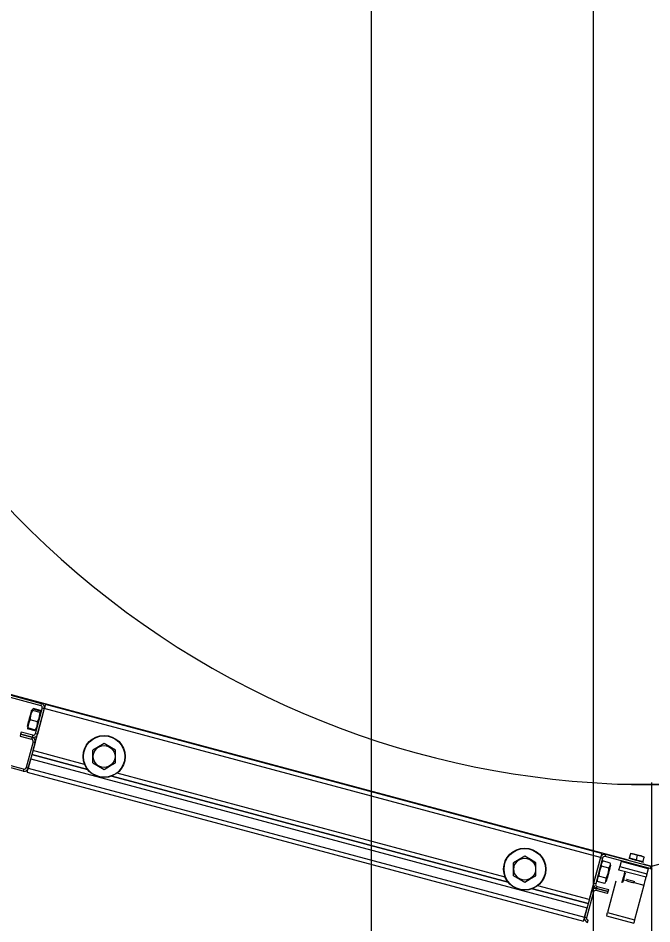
# Model space of a CAD drawing. Extents: x -264222 to -263592, y -1242345 to -1242048.
# Drawn here: x -263909.282 to -263908.853, y -1242207.417 to -1242206.805 of the extents above; entities that cross this region are included whole.
import ezdxf

# ---------------------------------------------------------------- set-up
doc = ezdxf.new("R2010")
doc.units = 0
doc.layers.add('KFA_2D_SITUACIA_DSP', color=7, linetype='Continuous')

msp = doc.modelspace()

# ---------------------------------------------------------------- linework, layer by layer
at = {"layer": 'KFA_2D_SITUACIA_DSP'}
for p, q in [((-263908.89279, -1242226.99539), (-263908.89279, -1242203.33224)), ((-263909.35278, -1242207.24644), (-263909.26652, -1242207.26955)), ((-263909.35241, -1242207.24506), (-263909.26615, -1242207.26817)), ((-263909.30411, -1242207.25754), (-263908.86916, -1242207.37408)), ((-263908.85358, -1242207.37826), (-263908.40305, -1242207.25754)), ((-263909.26615, -1242207.26817), (-263909.26652, -1242207.26955)), ((-263909.27332, -1242207.27549), (-263909.27304, -1242207.27442)), ((-263909.27205, -1242207.273), (-263909.27311, -1242207.27553)), ((-263909.27304, -1242207.27442), (-263909.27281, -1242207.27359)), ((-263909.27281, -1242207.27359), (-263909.27267, -1242207.27306)), ((-263909.27267, -1242207.27306), (-263909.27262, -1242207.27286)), ((-263909.27262, -1242207.27286), (-263909.27262, -1242207.27286)), ((-263909.27182, -1242207.27215), (-263909.27227, -1242207.2724)), ((-263909.27227, -1242207.2724), (-263909.2722, -1242207.27281)), ((-263909.2722, -1242207.27281), (-263909.27205, -1242207.273)), ((-263909.26694, -1242207.27437), (-263909.27205, -1242207.273)), ((-263909.26671, -1242207.27352), (-263909.27182, -1242207.27215)), ((-263909.26413, -1242207.27166), (-263909.27176, -1242207.30011)), ((-263909.26657, -1242207.27297), (-263909.27167, -1242207.2716)), ((-263909.26551, -1242207.27129), (-263909.27018, -1242207.28873)), ((-263909.26413, -1242207.27166), (-263909.26881, -1242207.2891)), ((-263909.26702, -1242207.27541), (-263909.26694, -1242207.27437)), ((-263909.26694, -1242207.27437), (-263909.26649, -1242207.27411)), ((-263909.26656, -1242207.2737), (-263909.26671, -1242207.27352)), ((-263909.26652, -1242207.27356), (-263909.26657, -1242207.27297)), ((-263909.26649, -1242207.27411), (-263909.26656, -1242207.2737)), ((-263909.26655, -1242207.27375), (-263909.26652, -1242207.27356)), ((-263909.26551, -1242207.27129), (-263909.26413, -1242207.27166)), ((-263909.26399, -1242207.27113), (-263909.26413, -1242207.27166)), ((-263908.88791, -1242207.37247), (-263909.26413, -1242207.27166)), ((-263909.26385, -1242207.27061), (-263909.26399, -1242207.27113)), ((-263909.26372, -1242207.27013), (-263909.26385, -1242207.27061)), ((-263909.26361, -1242207.26972), (-263909.26372, -1242207.27013)), ((-263909.26352, -1242207.26937), (-263909.26361, -1242207.26972)), ((-263909.26345, -1242207.26912), (-263909.26352, -1242207.26937)), ((-263909.26341, -1242207.26896), (-263909.26345, -1242207.26912)), ((-263909.2634, -1242207.26891), (-263909.26341, -1242207.26896)), ((-263908.88717, -1242207.36972), (-263909.2634, -1242207.26891)), ((-263909.2741, -1242207.28), (-263909.27487, -1242207.28205)), ((-263909.27474, -1242207.28077), (-263909.27439, -1242207.27947)), ((-263909.27439, -1242207.27947), (-263909.27402, -1242207.2781)), ((-263909.27375, -1242207.27934), (-263909.2741, -1242207.28)), ((-263909.27402, -1242207.2781), (-263909.27366, -1242207.27675)), ((-263909.27367, -1242207.2783), (-263909.27375, -1242207.27934)), ((-263909.26864, -1242207.28071), (-263909.27375, -1242207.27934)), ((-263909.27311, -1242207.27553), (-263909.27367, -1242207.2783)), ((-263909.27366, -1242207.27675), (-263909.27332, -1242207.27549)), ((-263909.26867, -1242207.28146), (-263909.26864, -1242207.28071)), ((-263909.26864, -1242207.28071), (-263909.26758, -1242207.27818)), ((-263909.26758, -1242207.27818), (-263909.26702, -1242207.27541)), ((-263909.27556, -1242207.28382), (-263909.27555, -1242207.28379)), ((-263909.27555, -1242207.28379), (-263909.27546, -1242207.28348)), ((-263909.27546, -1242207.28348), (-263909.27529, -1242207.28284)), ((-263909.27538, -1242207.28457), (-263909.27541, -1242207.28479)), ((-263909.27541, -1242207.28479), (-263909.27536, -1242207.28538)), ((-263909.27026, -1242207.28675), (-263909.27536, -1242207.28538)), ((-263909.27529, -1242207.28284), (-263909.27504, -1242207.28192)), ((-263909.2752, -1242207.28428), (-263909.27522, -1242207.28484)), ((-263909.27011, -1242207.28621), (-263909.27522, -1242207.28484)), ((-263909.27487, -1242207.28205), (-263909.2752, -1242207.28428)), ((-263909.27504, -1242207.28192), (-263909.27474, -1242207.28077)), ((-263909.27011, -1242207.28621), (-263909.26985, -1242207.28571)), ((-263909.26989, -1242207.28612), (-263909.27011, -1242207.28621)), ((-263909.26974, -1242207.28595), (-263909.26989, -1242207.28612)), ((-263909.26985, -1242207.28571), (-263909.26904, -1242207.28368)), ((-263909.26904, -1242207.28368), (-263909.26867, -1242207.28146)), ((-263909.27844, -1242207.31405), (-263909.3647, -1242207.29094)), ((-263909.27807, -1242207.31268), (-263909.36433, -1242207.28957)), ((-263909.2801, -1242207.28902), (-263909.28047, -1242207.2904)), ((-263909.28047, -1242207.2904), (-263909.27267, -1242207.29249)), ((-263909.27973, -1242207.28765), (-263909.2801, -1242207.28902)), ((-263909.2723, -1242207.29111), (-263909.2801, -1242207.28902)), ((-263909.2801, -1242207.28902), (-263909.2723, -1242207.29111)), ((-263909.27193, -1242207.28974), (-263909.27973, -1242207.28765)), ((-263909.2723, -1242207.29111), (-263909.27267, -1242207.29249)), ((-263909.27193, -1242207.28974), (-263909.2723, -1242207.29111)), ((-263909.26881, -1242207.2891), (-263909.27018, -1242207.28873)), ((-263909.27166, -1242207.29424), (-263909.27633, -1242207.31167)), ((-263909.27028, -1242207.2946), (-263909.27495, -1242207.31204)), ((-263909.27166, -1242207.29424), (-263909.27028, -1242207.2946)), ((-263909.22741, -1242207.29753), (-263909.23126, -1242207.29976)), ((-263909.22366, -1242207.29537), (-263909.22741, -1242207.29753)), ((-263909.21981, -1242207.29759), (-263909.22366, -1242207.29537)), ((-263909.21606, -1242207.29976), (-263909.21981, -1242207.29759)), ((-263909.23487, -1242207.31294), (-263909.27249, -1242207.30286)), ((-263909.27249, -1242207.30286), (-263909.23487, -1242207.31294)), ((-263909.23689, -1242207.30945), (-263909.27176, -1242207.30011)), ((-263909.23126, -1242207.30086), (-263909.23126, -1242207.29976)), ((-263909.23126, -1242207.30474), (-263909.23126, -1242207.30086)), ((-263909.23126, -1242207.30853), (-263909.23126, -1242207.30474)), ((-263909.21606, -1242207.30086), (-263909.21606, -1242207.29976)), ((-263909.21606, -1242207.30474), (-263909.21606, -1242207.30086)), ((-263909.21606, -1242207.30853), (-263909.21606, -1242207.30474)), ((-263909.27495, -1242207.31204), (-263909.27323, -1242207.30562)), ((-263909.27323, -1242207.30562), (-263908.897, -1242207.40643)), ((-263909.23126, -1242207.30853), (-263909.22752, -1242207.3107)), ((-263909.22752, -1242207.3107), (-263909.22366, -1242207.31292)), ((-263909.22366, -1242207.31292), (-263909.21992, -1242207.31076)), ((-263909.21992, -1242207.31076), (-263909.21606, -1242207.30853)), ((-263909.27807, -1242207.31268), (-263909.27844, -1242207.31405)), ((-263909.27495, -1242207.31204), (-263909.27633, -1242207.31167)), ((-263909.27569, -1242207.31479), (-263909.27568, -1242207.31474)), ((-263909.27569, -1242207.31479), (-263908.89946, -1242207.4156)), ((-263909.27568, -1242207.31474), (-263909.27563, -1242207.31458)), ((-263909.27563, -1242207.31458), (-263909.27557, -1242207.31433)), ((-263909.27557, -1242207.31433), (-263909.27547, -1242207.31399)), ((-263909.27547, -1242207.31399), (-263909.27536, -1242207.31357)), ((-263909.27536, -1242207.31357), (-263909.27524, -1242207.31309)), ((-263909.27524, -1242207.31309), (-263909.2751, -1242207.31258)), ((-263909.2751, -1242207.31258), (-263909.27495, -1242207.31204)), ((-263909.27495, -1242207.31204), (-263908.89872, -1242207.41285)), ((-263908.95041, -1242207.38917), (-263909.21835, -1242207.31737)), ((-263909.21835, -1242207.31737), (-263908.95041, -1242207.38917)), ((-263908.95242, -1242207.38568), (-263909.21486, -1242207.31535)), ((-263908.83064, -1242207.32313), (-263908.87652, -1242207.32313)), ((-263908.85358, -1242207.32179), (-263908.85358, -1242207.51844)), ((-263908.9392, -1242207.37159), (-263908.94294, -1242207.37375)), ((-263908.93534, -1242207.37382), (-263908.9392, -1242207.37159)), ((-263908.88791, -1242207.37247), (-263908.89553, -1242207.40092)), ((-263908.88791, -1242207.37247), (-263908.89258, -1242207.38991)), ((-263908.88776, -1242207.37194), (-263908.88791, -1242207.37247)), ((-263908.88791, -1242207.37247), (-263908.88653, -1242207.37284)), ((-263908.88762, -1242207.37142), (-263908.88776, -1242207.37194)), ((-263908.8875, -1242207.37094), (-263908.88762, -1242207.37142)), ((-263908.88738, -1242207.37053), (-263908.8875, -1242207.37094)), ((-263908.88729, -1242207.37018), (-263908.88738, -1242207.37053)), ((-263908.88722, -1242207.36993), (-263908.88729, -1242207.37018)), ((-263908.88718, -1242207.36977), (-263908.88722, -1242207.36993)), ((-263908.88717, -1242207.36972), (-263908.88718, -1242207.36977)), ((-263908.88478, -1242207.37183), (-263908.88442, -1242207.37046)), ((-263908.85432, -1242207.38), (-263908.88478, -1242207.37183)), ((-263908.85395, -1242207.37862), (-263908.88442, -1242207.37046)), ((-263908.8683, -1242207.37271), (-263908.86751, -1242207.36976)), ((-263908.86751, -1242207.36976), (-263908.86745, -1242207.36954)), ((-263908.86512, -1242207.37016), (-263908.86751, -1242207.36976)), ((-263908.86751, -1242207.36976), (-263908.86519, -1242207.37014)), ((-263908.86745, -1242207.36954), (-263908.86745, -1242207.36956)), ((-263908.86519, -1242207.37014), (-263908.86292, -1242207.37099)), ((-263908.86292, -1242207.37099), (-263908.86512, -1242207.37016)), ((-263908.86371, -1242207.37394), (-263908.86292, -1242207.37099)), ((-263908.86053, -1242207.37139), (-263908.86292, -1242207.37099)), ((-263908.86292, -1242207.37099), (-263908.8606, -1242207.37137)), ((-263908.8606, -1242207.37137), (-263908.85833, -1242207.37222)), ((-263908.85833, -1242207.37222), (-263908.86053, -1242207.37139)), ((-263908.85912, -1242207.37517), (-263908.85833, -1242207.37222)), ((-263908.85833, -1242207.37222), (-263908.85827, -1242207.372)), ((-263908.85827, -1242207.372), (-263908.85828, -1242207.37202)), ((-263908.94294, -1242207.37375), (-263908.9468, -1242207.37598)), ((-263908.9468, -1242207.37708), (-263908.9468, -1242207.37598)), ((-263908.9468, -1242207.38097), (-263908.9468, -1242207.37708)), ((-263908.9316, -1242207.37598), (-263908.93534, -1242207.37382)), ((-263908.9316, -1242207.37708), (-263908.9316, -1242207.37598)), ((-263908.9316, -1242207.38097), (-263908.9316, -1242207.37708)), ((-263908.88653, -1242207.37284), (-263908.8912, -1242207.39028)), ((-263908.88738, -1242207.37827), (-263908.88777, -1242207.37911)), ((-263908.8872, -1242207.37615), (-263908.88742, -1242207.37768)), ((-263908.88742, -1242207.37768), (-263908.88738, -1242207.37827)), ((-263908.88227, -1242207.37964), (-263908.88738, -1242207.37827)), ((-263908.88645, -1242207.37482), (-263908.8872, -1242207.37615)), ((-263908.88135, -1242207.37619), (-263908.88645, -1242207.37482)), ((-263908.88227, -1242207.37964), (-263908.88153, -1242207.37831)), ((-263908.88139, -1242207.3786), (-263908.88162, -1242207.37948)), ((-263908.88153, -1242207.37831), (-263908.8813, -1242207.37678)), ((-263908.88123, -1242207.37802), (-263908.88139, -1242207.3786)), ((-263908.8813, -1242207.37678), (-263908.88135, -1242207.37619)), ((-263908.88116, -1242207.37776), (-263908.88123, -1242207.37802)), ((-263908.88116, -1242207.37775), (-263908.88116, -1242207.37776)), ((-263908.87499, -1242207.37895), (-263908.87488, -1242207.37852)), ((-263908.87399, -1242207.37522), (-263908.87488, -1242207.37852)), ((-263908.87488, -1242207.37852), (-263908.85652, -1242207.38344)), ((-263908.85564, -1242207.38014), (-263908.87399, -1242207.37522)), ((-263908.86871, -1242207.37309), (-263908.86888, -1242207.37305)), ((-263908.86821, -1242207.37323), (-263908.86871, -1242207.37309)), ((-263908.8683, -1242207.37271), (-263908.86371, -1242207.37394)), ((-263908.8674, -1242207.37344), (-263908.86821, -1242207.37323)), ((-263908.86636, -1242207.37372), (-263908.8674, -1242207.37344)), ((-263908.86514, -1242207.37405), (-263908.86636, -1242207.37372)), ((-263908.86383, -1242207.3744), (-263908.86514, -1242207.37405)), ((-263908.86253, -1242207.37475), (-263908.86383, -1242207.3744)), ((-263908.86371, -1242207.37394), (-263908.85912, -1242207.37517)), ((-263908.86131, -1242207.37508), (-263908.86253, -1242207.37475)), ((-263908.86027, -1242207.37536), (-263908.86131, -1242207.37508)), ((-263908.85946, -1242207.37557), (-263908.86027, -1242207.37536)), ((-263908.85896, -1242207.37571), (-263908.85946, -1242207.37557)), ((-263908.85906, -1242207.37679), (-263908.85358, -1242207.37826)), ((-263908.85879, -1242207.37575), (-263908.85896, -1242207.37571)), ((-263908.85395, -1242207.37862), (-263908.85432, -1242207.38)), ((-263908.9468, -1242207.38476), (-263908.9468, -1242207.38097)), ((-263908.9468, -1242207.38476), (-263908.94305, -1242207.38692)), ((-263908.93545, -1242207.38698), (-263908.9316, -1242207.38476)), ((-263908.9316, -1242207.38476), (-263908.9316, -1242207.38097)), ((-263908.88917, -1242207.38446), (-263908.88922, -1242207.38516)), ((-263908.88869, -1242207.38169), (-263908.88917, -1242207.38446)), ((-263908.88777, -1242207.37911), (-263908.88869, -1242207.38169)), ((-263908.88382, -1242207.3859), (-263908.88286, -1242207.38333)), ((-263908.88299, -1242207.3846), (-263908.88333, -1242207.38587)), ((-263908.88263, -1242207.38323), (-263908.88299, -1242207.3846)), ((-263908.88286, -1242207.38333), (-263908.88235, -1242207.38056)), ((-263908.88226, -1242207.38187), (-263908.88263, -1242207.38323)), ((-263908.88235, -1242207.38056), (-263908.88227, -1242207.37964)), ((-263908.88192, -1242207.38059), (-263908.88226, -1242207.38187)), ((-263908.88162, -1242207.37948), (-263908.88192, -1242207.38059)), ((-263908.87558, -1242207.38114), (-263908.87559, -1242207.38118)), ((-263908.87549, -1242207.38083), (-263908.87558, -1242207.38114)), ((-263908.87547, -1242207.38072), (-263908.87549, -1242207.38083)), ((-263908.87547, -1242207.38072), (-263908.87546, -1242207.38068)), ((-263908.87547, -1242207.38072), (-263908.85711, -1242207.38564)), ((-263908.87546, -1242207.38068), (-263908.87542, -1242207.38056)), ((-263908.87542, -1242207.38056), (-263908.87537, -1242207.38035)), ((-263908.87537, -1242207.38035), (-263908.87529, -1242207.38008)), ((-263908.87529, -1242207.38008), (-263908.8752, -1242207.37975)), ((-263908.8752, -1242207.37975), (-263908.8751, -1242207.37937)), ((-263908.8751, -1242207.37937), (-263908.87499, -1242207.37895)), ((-263908.8722, -1242207.38451), (-263908.87248, -1242207.38557)), ((-263908.87195, -1242207.38357), (-263908.8722, -1242207.38451)), ((-263908.87175, -1242207.38284), (-263908.87195, -1242207.38357)), ((-263908.87163, -1242207.38239), (-263908.87175, -1242207.38284)), ((-263908.87172, -1242207.38549), (-263908.87148, -1242207.38458)), ((-263908.87159, -1242207.38225), (-263908.87163, -1242207.38239)), ((-263908.87148, -1242207.38458), (-263908.87128, -1242207.38383)), ((-263908.87128, -1242207.38383), (-263908.87114, -1242207.38333)), ((-263908.87114, -1242207.38333), (-263908.87109, -1242207.38313)), ((-263908.87109, -1242207.38313), (-263908.87109, -1242207.38313)), ((-263908.85685, -1242207.38466), (-263908.85694, -1242207.385)), ((-263908.85675, -1242207.38428), (-263908.85685, -1242207.38466)), ((-263908.85664, -1242207.38387), (-263908.85675, -1242207.38428)), ((-263908.85652, -1242207.38344), (-263908.85664, -1242207.38387)), ((-263908.85564, -1242207.38014), (-263908.85652, -1242207.38344)), ((-263908.94305, -1242207.38692), (-263908.9392, -1242207.38914)), ((-263908.9392, -1242207.38914), (-263908.93545, -1242207.38698)), ((-263908.8912, -1242207.39028), (-263908.89258, -1242207.38991)), ((-263908.88996, -1242207.38648), (-263908.89019, -1242207.38801)), ((-263908.89019, -1242207.38801), (-263908.89014, -1242207.3886)), ((-263908.88504, -1242207.38997), (-263908.89014, -1242207.3886)), ((-263908.88922, -1242207.38516), (-263908.88996, -1242207.38648)), ((-263908.88412, -1242207.38652), (-263908.88922, -1242207.38516)), ((-263908.88504, -1242207.38997), (-263908.8843, -1242207.38864)), ((-263908.8843, -1242207.38864), (-263908.88407, -1242207.38711)), ((-263908.88412, -1242207.38652), (-263908.88382, -1242207.3859)), ((-263908.88407, -1242207.38711), (-263908.88412, -1242207.38652)), ((-263908.88402, -1242207.38845), (-263908.88409, -1242207.3887)), ((-263908.88409, -1242207.3887), (-263908.88409, -1242207.38871)), ((-263908.88387, -1242207.38786), (-263908.88402, -1242207.38845)), ((-263908.88363, -1242207.38699), (-263908.88387, -1242207.38786)), ((-263908.88333, -1242207.38587), (-263908.88363, -1242207.38699)), ((-263908.87756, -1242207.38852), (-263908.88324, -1242207.40972)), ((-263908.87355, -1242207.38954), (-263908.87356, -1242207.38959)), ((-263908.87345, -1242207.38919), (-263908.87355, -1242207.38954)), ((-263908.87328, -1242207.38856), (-263908.87345, -1242207.38919)), ((-263908.87305, -1242207.38769), (-263908.87328, -1242207.38856)), ((-263908.87277, -1242207.38666), (-263908.87305, -1242207.38769)), ((-263908.87248, -1242207.38557), (-263908.87277, -1242207.38666)), ((-263908.87269, -1242207.38909), (-263908.87268, -1242207.38907)), ((-263908.87268, -1242207.38907), (-263908.87261, -1242207.38879)), ((-263908.87261, -1242207.38879), (-263908.87245, -1242207.38821)), ((-263908.87245, -1242207.38821), (-263908.87224, -1242207.38742)), ((-263908.87226, -1242207.38749), (-263908.87012, -1242207.38806)), ((-263908.87224, -1242207.38742), (-263908.87199, -1242207.38647)), ((-263908.87199, -1242207.38647), (-263908.87172, -1242207.38549)), ((-263908.8701, -1242207.38743), (-263908.87027, -1242207.38739)), ((-263908.86962, -1242207.38756), (-263908.8701, -1242207.38743)), ((-263908.86985, -1242207.38852), (-263908.87002, -1242207.38848)), ((-263908.86936, -1242207.38865), (-263908.86985, -1242207.38852)), ((-263908.86889, -1242207.38776), (-263908.86962, -1242207.38756)), ((-263908.86863, -1242207.38885), (-263908.86936, -1242207.38865)), ((-263908.86799, -1242207.388), (-263908.86889, -1242207.38776)), ((-263908.86777, -1242207.38908), (-263908.86863, -1242207.38885)), ((-263908.86703, -1242207.38825), (-263908.86799, -1242207.388)), ((-263908.8669, -1242207.38931), (-263908.86777, -1242207.38908)), ((-263908.86614, -1242207.38849), (-263908.86703, -1242207.38825)), ((-263908.86617, -1242207.38951), (-263908.8669, -1242207.38931)), ((-263908.86568, -1242207.38964), (-263908.86617, -1242207.38951)), ((-263908.8654, -1242207.38869), (-263908.86614, -1242207.38849)), ((-263908.86551, -1242207.38969), (-263908.86568, -1242207.38964)), ((-263908.86493, -1242207.38882), (-263908.8654, -1242207.38869)), ((-263908.86522, -1242207.38937), (-263908.85859, -1242207.39115)), ((-263908.86476, -1242207.38886), (-263908.86493, -1242207.38882)), ((-263908.85859, -1242207.39115), (-263908.8583, -1242207.39007)), ((-263908.8583, -1242207.39007), (-263908.85802, -1242207.38904)), ((-263908.85802, -1242207.38904), (-263908.85777, -1242207.38809)), ((-263908.85777, -1242207.38809), (-263908.85755, -1242207.38725)), ((-263908.85755, -1242207.38725), (-263908.85736, -1242207.38657)), ((-263908.85736, -1242207.38657), (-263908.85723, -1242207.38606)), ((-263908.85723, -1242207.38606), (-263908.85714, -1242207.38575)), ((-263908.85714, -1242207.38575), (-263908.85711, -1242207.38564)), ((-263908.8571, -1242207.3856), (-263908.85711, -1242207.38564)), ((-263908.85707, -1242207.38547), (-263908.8571, -1242207.3856)), ((-263908.85701, -1242207.38527), (-263908.85707, -1242207.38547)), ((-263908.85694, -1242207.385), (-263908.85701, -1242207.38527)), ((-263908.89627, -1242207.40367), (-263908.93389, -1242207.39359)), ((-263908.93389, -1242207.39359), (-263908.89627, -1242207.40367)), ((-263908.89553, -1242207.40092), (-263908.9304, -1242207.39158)), ((-263908.89405, -1242207.39541), (-263908.89872, -1242207.41285)), ((-263908.89268, -1242207.39578), (-263908.89735, -1242207.41322)), ((-263908.89405, -1242207.39541), (-263908.89268, -1242207.39578)), ((-263908.89093, -1242207.39478), (-263908.89056, -1242207.3934)), ((-263908.88313, -1242207.39687), (-263908.89093, -1242207.39478)), ((-263908.89056, -1242207.3934), (-263908.89019, -1242207.39202)), ((-263908.89056, -1242207.3934), (-263908.88276, -1242207.39549)), ((-263908.88276, -1242207.39549), (-263908.89056, -1242207.3934)), ((-263908.89019, -1242207.39202), (-263908.88239, -1242207.39411)), ((-263908.88313, -1242207.39687), (-263908.88276, -1242207.39549)), ((-263908.88276, -1242207.39549), (-263908.88239, -1242207.39411)), ((-263908.85859, -1242207.39115), (-263908.86488, -1242207.41464)), ((-263908.89872, -1242207.41285), (-263908.897, -1242207.40643)), ((-263908.89946, -1242207.4156), (-263908.89945, -1242207.41555)), ((-263908.89945, -1242207.41555), (-263908.89941, -1242207.41539)), ((-263908.89941, -1242207.41539), (-263908.89934, -1242207.41514)), ((-263908.89934, -1242207.41514), (-263908.89925, -1242207.4148)), ((-263908.89925, -1242207.4148), (-263908.89913, -1242207.41438)), ((-263908.89913, -1242207.41438), (-263908.89901, -1242207.4139)), ((-263908.89901, -1242207.4139), (-263908.89887, -1242207.41339)), ((-263908.89887, -1242207.41339), (-263908.89872, -1242207.41285)), ((-263908.89735, -1242207.41322), (-263908.89872, -1242207.41285)), ((-263908.89671, -1242207.41634), (-263908.89634, -1242207.41496)), ((-263908.88383, -1242207.41192), (-263908.88381, -1242207.41188)), ((-263908.88383, -1242207.41192), (-263908.86547, -1242207.41684)), ((-263908.88381, -1242207.41188), (-263908.88378, -1242207.41176)), ((-263908.88378, -1242207.41176), (-263908.88373, -1242207.41155)), ((-263908.88373, -1242207.41155), (-263908.88365, -1242207.41128)), ((-263908.88365, -1242207.41128), (-263908.88356, -1242207.41095)), ((-263908.88356, -1242207.41095), (-263908.88346, -1242207.41056)), ((-263908.88346, -1242207.41056), (-263908.88335, -1242207.41015)), ((-263908.88335, -1242207.41015), (-263908.88324, -1242207.40972)), ((-263908.88324, -1242207.40972), (-263908.86488, -1242207.41464)), ((-263908.86511, -1242207.41548), (-263908.86521, -1242207.41586)), ((-263908.865, -1242207.41507), (-263908.86511, -1242207.41548)), ((-263908.86488, -1242207.41464), (-263908.865, -1242207.41507)), ((-263908.86546, -1242207.4168), (-263908.86547, -1242207.41684)), ((-263908.86543, -1242207.41667), (-263908.86546, -1242207.4168)), ((-263908.86537, -1242207.41647), (-263908.86543, -1242207.41667)), ((-263908.8653, -1242207.4162), (-263908.86537, -1242207.41647)), ((-263908.86521, -1242207.41586), (-263908.8653, -1242207.4162))]:
    msp.add_line(p, q, dxfattribs=at)
msp.add_lwpolyline([(-263794.89279, -1242227.38224), (-263808.96779, -1242241.45724), (-263894.96779, -1242241.45724), (-263909.04279, -1242227.38224), (-263909.04279, -1242196.33267), (-263914.14284, -1242196.33267), (-263914.14284, -1242132.43267), (-263909.04279, -1242132.43267), (-263909.04279, -1242101.38223), (-263894.96779, -1242087.30724), (-263808.96779, -1242087.30724), (-263794.89279, -1242101.38223), (-263794.89279, -1242227.38224)], dxfattribs=at)
for centre, radius in [((-263909.22366, -1242207.30415), 0.01425), ((-263909.22366, -1242207.30415), 0.01401), ((-263909.22366, -1242207.30415), 0.00739), ((-263908.9392, -1242207.38037), 0.01425), ((-263908.9392, -1242207.38037), 0.01401), ((-263908.9392, -1242207.38037), 0.00739)]:
    msp.add_circle(centre, radius, dxfattribs=at)
for centre, radius, start, end in [((-263908.85358, -1242206.72463), 0.5985, 144.56502, 35.43498), ((-263909.26689, -1242207.27093), 0.00285, 345, 74.99999), ((-263909.26689, -1242207.27093), 0.00143, 345, 74.99999), ((-263909.27303, -1242207.29387), 0.00143, 345, 74.99999), ((-263909.27156, -1242207.28836), 0.00285, 254.99999, 345), ((-263909.27303, -1242207.29387), 0.00285, 345, 74.99999), ((-263909.27156, -1242207.28836), 0.00143, 254.99999, 345), ((-263909.27771, -1242207.3113), 0.00285, 254.99999, 345), ((-263909.27771, -1242207.3113), 0.00143, 254.99999, 345), ((-263908.88515, -1242207.37321), 0.00285, 74.99999, 165), ((-263908.88515, -1242207.37321), 0.00143, 74.99999, 165), ((-263908.86733, -1242207.37297), 0.000475, 165, 254.99999), ((-263908.8601, -1242207.37491), 0.000475, 254.99999, 345), ((-263908.85358, -1242207.37725), 0.00143, 254.99999, 285.00001), ((-263908.85358, -1242207.37725), 0.00285, 254.99999, 285.00001), ((-263908.88982, -1242207.39065), 0.00285, 165, 254.99999), ((-263908.88982, -1242207.39065), 0.00143, 165, 254.99999), ((-263908.8913, -1242207.39615), 0.00285, 74.99999, 165), ((-263908.8913, -1242207.39615), 0.00143, 74.99999, 165), ((-263908.89597, -1242207.41359), 0.00285, 165, 254.99999), ((-263908.89597, -1242207.41359), 0.00142, 165, 254.99999)]:
    msp.add_arc(centre, radius, start, end, dxfattribs=at)

doc.saveas('drawing.dxf')
